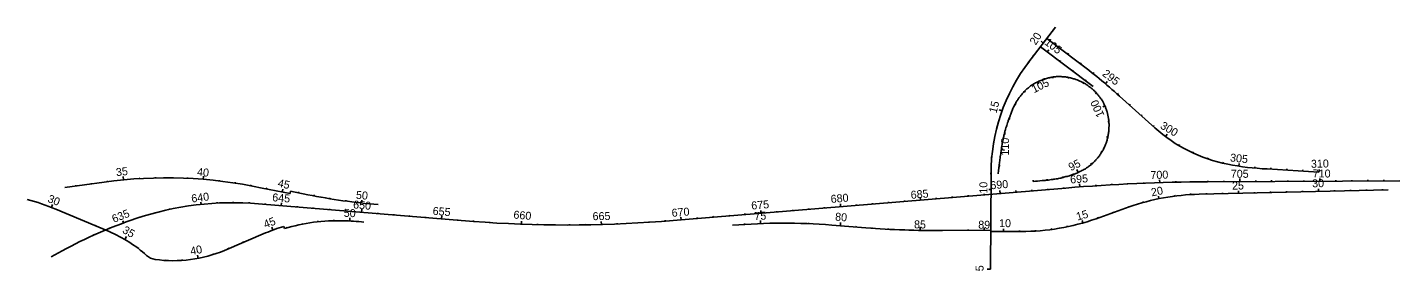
# Model space of a CAD drawing. Extents: x 448091 to 665917, y 1461380 to 1587607.
# Drawn here: x 542990 to 551511, y 1496403 to 1497929 of the extents above; entities that cross this region are included whole.
import ezdxf

# ---------------------------------------------------------------- set-up
doc = ezdxf.new("R2010")
doc.units = 0
doc.layers.add('TextShtNo', color=7, linetype='Continuous')
doc.layers.add('TextTitle', color=7, linetype='Continuous')

msp = doc.modelspace()

# ---------------------------------------------------------------- linework, layer by layer
at = {"layer": 'TextShtNo'}
for p, q in [((549415.4, 1497929.4), (549243.9, 1497704.4)), ((549361.9, 1497859.2), (549558.7, 1497710.5)), ((549651.4, 1497558.3), (549322.2, 1497807.1)), ((549815.6, 1497498.2), (550036.5, 1497298.8)), ((549013.4, 1497008.1), (549010.7, 1496413.1)), ((550739.4, 1497041.3), (551062.2, 1497021.1)), ((543224.7, 1496924.9), (543469.7, 1496959)), ((544632.6, 1496886.8), (544458, 1496921.8)), ((544632.6, 1496886.8), (544635.6, 1496901.5)), ((544744.1, 1496879.7), (544635.6, 1496901.5)), ((549480.7, 1496921.6), (547076.7, 1496722.9)), ((551496.1, 1496910.3), (550313.1, 1496882.5)), ((551210.2, 1496965.5), (550367, 1496961.2)), ((551567.5, 1496966.5), (551210.2, 1496965.5)), ((544434.2, 1496823.3), (545778.4, 1496712.3)), ((543167.9, 1496789.1), (543502.3, 1496648.4)), ((549669.8, 1496729.2), (549876, 1496803.6)), ((544479.7, 1496640.1), (544222.7, 1496531.2)), ((544593.2, 1496681.4), (544597.9, 1496667.1)), ((547076.7, 1496722.9), (546953, 1496712.6)), ((548231.7, 1496672.5), (548017.3, 1496689.5)), ((549011.8, 1496657.9), (548709.4, 1496654.7)), ((549201.8, 1496649), (549011.9, 1496649.9)), ((543139.9, 1496491), (543207.9, 1496528.2))]:
    msp.add_line(p, q, dxfattribs=at)
for centre, radius, start, end in [((550159.4, 1497015.1), 1145.9, 142.26728, 180.35247), ((550676.4, 1498007.7), 954.9, 227.92803, 258.88017), ((550806.4, 1498660), 1620.1, 258.81756, 267.62994), ((543858.3, 1494130.6), 2854.9, 77.87396, 97.82203), ((550435.1, 1485502.2), 11459.2, 90.3402, 94.77722), ((542616.6, 1495470.9), 1428.9, 67.30528, 74.84586), ((544278, 1494919.9), 1909.9, 85.30881, 108.6175), ((544278, 1494919.9), 1909.9, 85.30881, 108.6175), ((545496.1, 1500624.6), 3819.7, 258.64505, 265.30878), ((550343.9, 1495463.3), 1419.6, 91.24097, 109.24431), ((544582.8, 1494014.9), 2864.8, 108.61766, 118.68056), ((544582.8, 1494014.9), 2864.8, 108.61766, 118.68056), ((549196.7, 1498083.1), 1434.2, 270.2022, 289.25971), ((543185.1, 1495894.4), 818, 47.69489, 67.18046), ((544932.7, 1495571.2), 1160.9, 107.00268, 112.96852), ((544932.7, 1495571.2), 1145.9, 88.38638, 106.98912), ((544921, 1494977.8), 1739.4, 84.27568, 88.55381), ((546362.9, 1504338.4), 7648.5, 265.61706, 274.42463), ((547716, 1492881.7), 3819.7, 85.47575, 94.77581), ((543802.9, 1496573.3), 100, 227.69489, 261.97377), ((543903.3, 1497284.8), 818.5, 261.97377, 292.96852)]:
    msp.add_arc(centre, radius, start, end, dxfattribs=at)
for points in [[(549681.6, 1497112.3), (549687.4, 1497119.8), (549699.6, 1497137.6), (549710.3, 1497154), (549715.7, 1497164.6), (549722.2, 1497178.2), (549726.8, 1497188.5), (549730.7, 1497198.4), (549734.3, 1497209), (549736.6, 1497215.8), (549739.9, 1497227.5), (549742.2, 1497237.5), (549744.5, 1497249.8), (549746.9, 1497263.5), (549748.4, 1497276.3), (549749.7, 1497291.6), (549750.5, 1497311), (549750.7, 1497319.4), (549750.4, 1497327.6), (549750, 1497335.9), (549749.2, 1497343.1), (549748.4, 1497349.6), (549747.3, 1497358.1), (549738.5, 1497398.7), (549735, 1497409.8), (549733, 1497416.4), (549729.5, 1497425.5), (549726.4, 1497433.6), (549722.4, 1497441.8), (549719.1, 1497448.7), (549715.4, 1497455.8), (549711.4, 1497463.5), (549707.3, 1497470.4), (549702.8, 1497477.5), (549698, 1497484.5), (549693.3, 1497490.7), (549687.9, 1497497.3), (549680.8, 1497505.9), (549675.1, 1497512.9), (549669.3, 1497519.4), (549663.2, 1497525.9), (549656.8, 1497532.4), (549649.7, 1497538.7), (549638.8, 1497548.1), (549624.8, 1497558.4), (549612, 1497568.1), (549604.2, 1497573.5), (549594.4, 1497579.2), (549583.7, 1497584.5), (549578.7, 1497586.9), (549558.9, 1497595.6), (549543.6, 1497601.8), (549522.5, 1497608.4), (549495.5, 1497614.8), (549474.2, 1497618.1), (549451.5, 1497619.5), (549428.8, 1497620), (549416.7, 1497619.2), (549404.1, 1497618.1), (549383.7, 1497614), (549360.9, 1497608.4), (549336, 1497600.8), (549311.9, 1497590.5), (549291.2, 1497580.2), (549269.5, 1497567.5), (549251.4, 1497554.2), (549232, 1497538), (549215.9, 1497521.1), (549199.7, 1497501.1), (549186.4, 1497484.1), (549173.8, 1497465.6), (549163.6, 1497447.1), (549156.9, 1497433.7), (549148.2, 1497414.1), (549138.9, 1497390.5), (549133.6, 1497377), (549126.8, 1497358.6), (549119.3, 1497337.7), (549109.3, 1497306.7), (549104.2, 1497291.4), (549099.2, 1497272.6), (549095.7, 1497257.4), (549089.9, 1497232.4), (549083.8, 1497203.3), (549078, 1497167.6), (549073.6, 1497136.2), (549068.4, 1497099.9), (549064.8, 1497069.5), (549061.5, 1497044.5), (549058.9, 1497024.2), (549058.8, 1497011.4)], [(549277, 1496963), (549332, 1496967.9), (549358.5, 1496970.4), (549371.9, 1496971.8), (549389, 1496974.2), (549411.5, 1496977), (549428.9, 1496980), (549455.8, 1496986.1), (549473.8, 1496991), (549503.7, 1496998.9), (549523.2, 1497005.6), (549543.3, 1497013.4), (549553.6, 1497017.6), (549562.1, 1497021.3), (549575, 1497027.7), (549599.6, 1497040.7), (549613.8, 1497050), (549621.9, 1497055.7), (549634.4, 1497065.5), (549645.8, 1497074.6), (549656.8, 1497084.9), (549668.9, 1497097.9), (549681.6, 1497112.3)]]:
    msp.add_spline(points, degree=3, dxfattribs=at)
at = {"layer": 'TextTitle'}
for p, q in [((549325.7, 1497841.3), (549340, 1497830.4)), ((549396.6, 1497913), (549400.6, 1497910)), ((549275.4, 1497753.9), (549279.4, 1497750.9)), ((549373.6, 1497788.2), (549364, 1497775.5)), ((549413.1, 1497820.6), (549417.9, 1497827)), ((549492.8, 1497760.3), (549497.7, 1497766.7)), ((549215.4, 1497673.6), (549219.5, 1497670.7)), ((549447.5, 1497720.1), (549443.8, 1497715.2)), ((549572.6, 1497700), (549577.5, 1497706.4)), ((549161.6, 1497588.8), (549166, 1497586.3)), ((549310.5, 1497572.6), (549303.7, 1497586.6)), ((549399.8, 1497610.3), (549398.5, 1497617.2)), ((549496.6, 1497607.4), (549498, 1497614.2)), ((549527.5, 1497660.1), (549523.3, 1497654.5)), ((549588.6, 1497574.3), (549591.8, 1497580.5)), ((549607.5, 1497600.1), (549603.3, 1497594.5)), ((549651.3, 1497638.3), (549656.3, 1497644.6)), ((549728.4, 1497574.6), (549740, 1497588.3)), ((549115.4, 1497499.7), (549120, 1497497.6)), ((549227.9, 1497524), (549222.7, 1497528.8)), ((549664.7, 1497514), (549669.9, 1497518.7)), ((549803.8, 1497508.9), (549809.1, 1497514.9)), ((549064, 1497411.6), (549081.9, 1497405.2)), ((549170.3, 1497444.9), (549164.1, 1497448.1)), ((549711.2, 1497429.4), (549725.2, 1497436)), ((549878, 1497441.9), (549883.4, 1497447.8)), ((549132.3, 1497353.4), (549125.7, 1497355.8)), ((549742.7, 1497338.7), (549749.6, 1497339.5)), ((549952.2, 1497374.9), (549957.6, 1497380.8)), ((549047.2, 1497311.1), (549052, 1497309.8)), ((549103.2, 1497258.8), (549096.4, 1497260.3)), ((549735.8, 1497241.4), (549742.7, 1497240.1)), ((550026.5, 1497307.9), (550031.8, 1497313.8)), ((550103.2, 1497243.9), (550114, 1497258.3)), ((549025.6, 1497213), (549030.5, 1497212.1)), ((549097.5, 1497159.4), (549077.2, 1497162.2)), ((549700.3, 1497151.3), (549706.2, 1497147.5)), ((550186.2, 1497188.1), (550190.3, 1497195)), ((549012.7, 1497113.4), (549017.6, 1497113)), ((549637.5, 1497077), (549641.9, 1497071.5)), ((550274.6, 1497141.4), (550277.9, 1497148.7)), ((550367.3, 1497104.1), (550369.9, 1497111.7)), ((550463.5, 1497076.8), (550465.2, 1497084.6)), ((550561.8, 1497058.5), (550564.5, 1497076.3)), ((543589.1, 1496992.9), (543591, 1496973)), ((543690.4, 1496985.6), (543690.7, 1496980.6)), ((543790.5, 1496989.7), (543790.6, 1496984.7)), ((543890.6, 1496990.4), (543890.6, 1496985.4)), ((543990.8, 1496987.5), (543990.5, 1496982.5)), ((544091.9, 1496995.5), (544090.3, 1496976.1)), ((549013.6, 1497013.1), (549008.6, 1497013.1)), ((549070.9, 1497062.2), (549064, 1497063.1)), ((549460.5, 1496994.6), (549462.3, 1496987.9)), ((549548.9, 1497037.9), (549557.1, 1497019.1)), ((550567.5, 1496980.9), (550567.5, 1496962.2)), ((550661, 1497046.5), (550661.7, 1497054.5)), ((550760.8, 1497040), (550761.3, 1497048)), ((550860.6, 1497033.7), (550861.1, 1497041.7)), ((550960.4, 1497027.5), (550960.9, 1497035.5)), ((551062.2, 1497021.1), (551063.2, 1497037.1)), ((551067.5, 1496981.5), (551067.5, 1496964.8)), ((543292.8, 1496939.3), (543293.5, 1496934.4)), ((543391.9, 1496953.1), (543392.5, 1496948.2)), ((543491, 1496966.9), (543491.6, 1496961.9)), ((544190.4, 1496971.2), (544189.8, 1496966.2)), ((544288.9, 1496952.9), (544289.7, 1496958.7)), ((544387.5, 1496936.1), (544388.6, 1496942)), ((544485.5, 1496916.1), (544486.6, 1496922)), ((544583.3, 1496896.7), (544587.5, 1496915.2)), ((544684.6, 1496891.7), (544685.7, 1496897.5)), ((549013.2, 1496913.1), (549000.3, 1496913.2)), ((549069.8, 1496887.2), (549068.3, 1496905.6)), ((549169.5, 1496895.5), (549168.6, 1496905.9)), ((549269.1, 1496903.9), (549268.7, 1496909.3)), ((549276.5, 1496969.9), (549277, 1496963)), ((549363.2, 1496977.9), (549363.9, 1496971)), ((549368.8, 1496912.2), (549368.3, 1496917.6)), ((549468.4, 1496920.5), (549468, 1496925.9)), ((549568.1, 1496928.5), (549566.7, 1496946.9)), ((549667.9, 1496935.7), (549667.5, 1496941)), ((549767.7, 1496941.9), (549767.3, 1496947.3)), ((549867.5, 1496947.3), (549867.2, 1496952.7)), ((549967.4, 1496951.8), (549967.2, 1496957.2)), ((550067.3, 1496955.5), (550066.8, 1496973.9)), ((550167.3, 1496958.2), (550167.2, 1496963.6)), ((550267.3, 1496960.1), (550267.2, 1496965.5)), ((550367.3, 1496961.2), (550367.2, 1496966.6)), ((550467.2, 1496966.7), (550467.2, 1496961.7)), ((550560.3, 1496888.3), (550560, 1496904.3)), ((550660.3, 1496890.7), (550660.2, 1496896.7)), ((550667.3, 1496969.1), (550667.3, 1496963.1)), ((550760.3, 1496893), (550760.1, 1496899)), ((550766.7, 1496970.1), (550766.7, 1496963.2)), ((550860.3, 1496895.4), (550860.1, 1496901.4)), ((550867.5, 1496969.2), (550867.5, 1496963.7)), ((550960.2, 1496897.7), (550960.1, 1496903.7)), ((550967.5, 1496969.8), (550967.5, 1496964.3)), ((551060.2, 1496900), (551059.8, 1496917)), ((551160.2, 1496902.4), (551160, 1496908.4)), ((551167.5, 1496971.2), (551167.5, 1496965.3)), ((551260.1, 1496904.7), (551260, 1496910.7)), ((551267.5, 1496971.8), (551267.5, 1496965.8)), ((551360.1, 1496907.1), (551360, 1496913.1)), ((551367.5, 1496972), (551367.5, 1496966)), ((551460.1, 1496909.4), (551459.9, 1496915.4)), ((551467.5, 1496972.3), (551467.5, 1496966.3)), ((543047.1, 1496833.3), (543048.6, 1496838.1)), ((543141.3, 1496799.9), (543148.7, 1496818.5)), ((543977.2, 1496811), (543978, 1496806)), ((544075.5, 1496834.1), (544077.1, 1496819.2)), ((544176.5, 1496832.1), (544176.8, 1496827.1)), ((544276.7, 1496834.7), (544276.7, 1496829.7)), ((544376.9, 1496832.2), (544376.6, 1496827.2)), ((544477.5, 1496824.8), (544477.1, 1496819.8)), ((544578.2, 1496829.1), (544576.8, 1496811.6)), ((544677.5, 1496808.5), (544677.1, 1496803.3)), ((544782.8, 1496872.1), (544783.7, 1496878)), ((544881.1, 1496854.8), (544882.1, 1496860.9)), ((544980, 1496840), (544980.7, 1496845)), ((545079.2, 1496827.7), (545081.1, 1496844.8)), ((545178.8, 1496818.1), (545179.2, 1496823.6)), ((548073.1, 1496805.3), (548071.7, 1496822.6)), ((548172.8, 1496813.7), (548172.4, 1496818.9)), ((548272.5, 1496821.8), (548272.1, 1496827.3)), ((548372.1, 1496830.1), (548371.6, 1496835.5)), ((548471.8, 1496838.3), (548471.4, 1496843.7)), ((548571.5, 1496846.7), (548569.9, 1496865.1)), ((548671.1, 1496855.2), (548670.7, 1496860.5)), ((548770.8, 1496863.1), (548770.3, 1496868.5)), ((548870.5, 1496871.5), (548870.1, 1496876.9)), ((548970.2, 1496878.9), (548969.7, 1496884.3)), ((549012.7, 1496813.1), (549007.7, 1496813.1)), ((549965, 1496831.4), (549963.4, 1496837.2)), ((550062.3, 1496854.7), (550059.1, 1496870.4)), ((550160.9, 1496871), (550160.1, 1496877)), ((550260.5, 1496880.4), (550260.1, 1496886.4)), ((550360.4, 1496883.7), (550360.3, 1496889.7)), ((550460.4, 1496886), (550460.2, 1496892)), ((543233.6, 1496761.4), (543235.6, 1496766)), ((543325.8, 1496722.6), (543327.7, 1496727.2)), ((543685, 1496740.6), (543686.6, 1496735.9)), ((543781.1, 1496769.2), (543782.4, 1496764.3)), ((543878.6, 1496792.6), (543879.7, 1496787.7)), ((544778.2, 1496800.2), (544777.8, 1496794.9)), ((544878.9, 1496792.1), (544878.4, 1496786.6)), ((544979.6, 1496783.9), (544979.1, 1496778.3)), ((545005.6, 1496715.2), (545006.6, 1496735.2)), ((545081.4, 1496789.9), (545079.8, 1496770)), ((545180.7, 1496765.7), (545180.3, 1496760.7)), ((545280.4, 1496757.6), (545280, 1496752.6)), ((545380.1, 1496749.5), (545379.7, 1496744.5)), ((545479.8, 1496741.5), (545479.4, 1496736.5)), ((545580.5, 1496746.7), (545579, 1496728.4)), ((545678.7, 1496725.3), (545678.7, 1496720.3)), ((547076.7, 1496722.9), (547075.3, 1496739.7)), ((547176.1, 1496731.7), (547175.7, 1496736.1)), ((547275.7, 1496740.1), (547275.4, 1496744.5)), ((547375.7, 1496748.1), (547375.4, 1496752.4)), ((547475, 1496757.1), (547474.7, 1496761.5)), ((547575, 1496764), (547573.6, 1496781.4)), ((547674.7, 1496772.4), (547674.3, 1496776.7)), ((547774, 1496781), (547773.6, 1496785.4)), ((547874, 1496789.4), (547873.7, 1496792.7)), ((547973.3, 1496797.7), (547973, 1496801.1)), ((549681.6, 1496733.5), (549679.5, 1496739.1)), ((549775.6, 1496767.4), (549773.6, 1496773)), ((549869.7, 1496801.3), (549867.7, 1496806.9)), ((543418, 1496683.9), (543419.9, 1496688.5)), ((543497.1, 1496671.4), (543499, 1496666.8)), ((543510.1, 1496645), (543512.1, 1496649.6)), ((543587, 1496717), (543592.2, 1496703)), ((544524.8, 1496658.1), (544517.8, 1496676.8)), ((544610, 1496670.8), (544608.6, 1496675.6)), ((544707.1, 1496694.7), (544706.1, 1496699.6)), ((544805.9, 1496710.1), (544805.3, 1496715.1)), ((544905.6, 1496716.8), (544905.5, 1496721.8)), ((545778.8, 1496717.3), (545778.4, 1496712.3)), ((545878.4, 1496710.3), (545878.1, 1496705.3)), ((545978.2, 1496704.6), (545978, 1496699.6)), ((546078.6, 1496714.1), (546077.9, 1496695.2)), ((546177.9, 1496697.1), (546177.8, 1496692.2)), ((546277.9, 1496695.4), (546277.8, 1496690.4)), ((546377.8, 1496694.9), (546377.8, 1496689.9)), ((546477.7, 1496695.8), (546477.8, 1496690.8)), ((546577.2, 1496712), (546577.8, 1496692.9)), ((546677.5, 1496701.4), (546677.7, 1496696.4)), ((546777.3, 1496706.2), (546777.6, 1496701.2)), ((546877.1, 1496712.2), (546877.4, 1496707.2)), ((546976.7, 1496719.6), (546977.1, 1496714.6)), ((547472.4, 1496693.6), (547472.1, 1496698.6)), ((547572.3, 1496698.7), (547571.5, 1496718.7)), ((547672.2, 1496701.1), (547672.2, 1496706.1)), ((547772.2, 1496701), (547772.3, 1496706)), ((547872.2, 1496698.2), (547872.4, 1496703.2)), ((547972, 1496692.8), (547972.4, 1496697.8)), ((548071.8, 1496685.2), (548073.3, 1496705.1)), ((548171.4, 1496677.3), (548171.8, 1496682.3)), ((548271.1, 1496669.5), (548271.5, 1496674.5)), ((548370.9, 1496663.2), (548371.2, 1496668.2)), ((548470.8, 1496658.6), (548471, 1496663.6)), ((548570.8, 1496655.8), (548571.2, 1496675.8)), ((548670.8, 1496654.7), (548670.8, 1496659.7)), ((548770.8, 1496655.4), (548770.7, 1496660.4)), ((548870.8, 1496656.4), (548870.7, 1496661.4)), ((548970.8, 1496657.4), (548970.6, 1496672.4)), ((549012.2, 1496713.1), (549007.2, 1496713.1)), ((549091.3, 1496649.5), (549091.4, 1496665.5)), ((549191.3, 1496649), (549191.4, 1496655)), ((549291.3, 1496652.1), (549290.9, 1496658.1)), ((549390.7, 1496662.2), (549389.9, 1496668.1)), ((549489.3, 1496679.1), (549488, 1496685)), ((549586.4, 1496702.9), (549582, 1496718.3)), ((543314.4, 1496589.2), (543316.6, 1496584.7)), ((543405, 1496631.9), (543407.1, 1496627.3)), ((543599.2, 1496599.8), (543609.4, 1496617)), ((544340.3, 1496581), (544338.3, 1496585.6)), ((544432.3, 1496620), (544430.4, 1496624.6)), ((549011.8, 1496613.1), (549006.8, 1496613.1)), ((543225.3, 1496543.5), (543227.6, 1496539.1)), ((543682.2, 1496544), (543685.2, 1496548)), ((543760.8, 1496482.6), (543762.9, 1496487.2)), ((543859.1, 1496467.5), (543859.4, 1496472.5)), ((543959.1, 1496468.2), (543958.7, 1496473.2)), ((544058.2, 1496481.1), (544054.4, 1496500.7)), ((544155, 1496505.9), (544153.4, 1496510.7)), ((544248.2, 1496542), (544246.2, 1496546.6)), ((549011.3, 1496513.1), (549006.3, 1496513.1)), ((549010.8, 1496413.1), (548988.6, 1496413.2))]:
    msp.add_line(p, q, dxfattribs=at)
for centre, radius, start, end in [((547256.2, 1494662.8), 3819.7, 47.92777, 52.92866), ((548683.6, 1502383.7), 5729, 265.47549, 270.25757)]:
    msp.add_arc(centre, radius, start, end, dxfattribs=at)

# ---------------------------------------------------------------- texts
for s, rotation, p in [('20', 57.48196, (549292.6, 1497813.4)), ('105', 322.55358, (549343, 1497825.7)), ('295', 322.55358, (549704.1, 1497629.6)), ('105', 26.48452, (549281.9, 1497515.4)), ('15', 75.69569, (549047.3, 1497387.3)), ('100', 114.25474, (549723, 1497378)), ('300', 329.67416, (550066.5, 1497298.5)), ('110', 89.9338, (549125.6, 1497125.2)), ('95', 26.48452, (549512, 1497026.6)), ('305', 353.95096, (550505.2, 1497088.7)), ('310', 1.34163, (551013.1, 1497048.2)), ('35', 6.26345, (543547.1, 1496995.5)), ('40', 355.32789, (544049.5, 1496998.4)), ('695', 4.33898, (549509.5, 1496949.8)), ('700', 1.83898, (550010.1, 1496977.7)), ('705', 359.86718, (550511.6, 1496986.1)), ('710', 359.86718, (551023.7, 1496987.8)), ('640', 7.58356, (544018.8, 1496830.3)), ('45', 347.33078, (544551.9, 1496930.8)), ('50', 354.96694, (545042.6, 1496854.7)), ('685', 4.77713, (548513.2, 1496853.5)), ('10', 89.73194, (548990.3, 1496886.6)), ('690', 4.77713, (549010.9, 1496913.3)), ('20', 11.4411, (550018.7, 1496869.1)), ('25', 1.34163, (550519.9, 1496911.1)), ('30', 1.34163, (551020.5, 1496925.8)), ('30', 338.45371, (543113.3, 1496835.8)), ('645', 355.40452, (544519.6, 1496839.2)), ('650', 355.20705, (545025.2, 1496794.3)), ('675', 4.77713, (547516.9, 1496786.5)), ('680', 4.77713, (548013.2, 1496827.9)), ('635', 21.98429, (543531.3, 1496702.3)), ('45', 20.56985, (544477.8, 1496668.5)), ('50', 357.21436, (544967, 1496741.9)), ('655', 355.20705, (545522.1, 1496754.6)), ('660', 355.20705, (546026.9, 1496730.7)), ('665', 0.91765, (546523.5, 1496720)), ('670', 4.77713, (547019.2, 1496740.8)), ('75', 2.15591, (547535, 1496721.2)), ('80', 355.47573, (548037.3, 1496718)), ('10', 359.73194, (549063.5, 1496676.6)), ('15', 15.76373, (549553.6, 1496717.3)), ('35', 329.57906, (543579.8, 1496644.8)), ('85', 358.87153, (548531.7, 1496669.4)), ('89', 358.87153, (548932.8, 1496667.5)), ('40', 10.9091, (544013.8, 1496501.3)), ('5', 89.73194, (548966.6, 1496400.2))]:
    msp.add_text(s, height=50, rotation=rotation, dxfattribs=at).set_placement(p)

doc.saveas('drawing.dxf')
